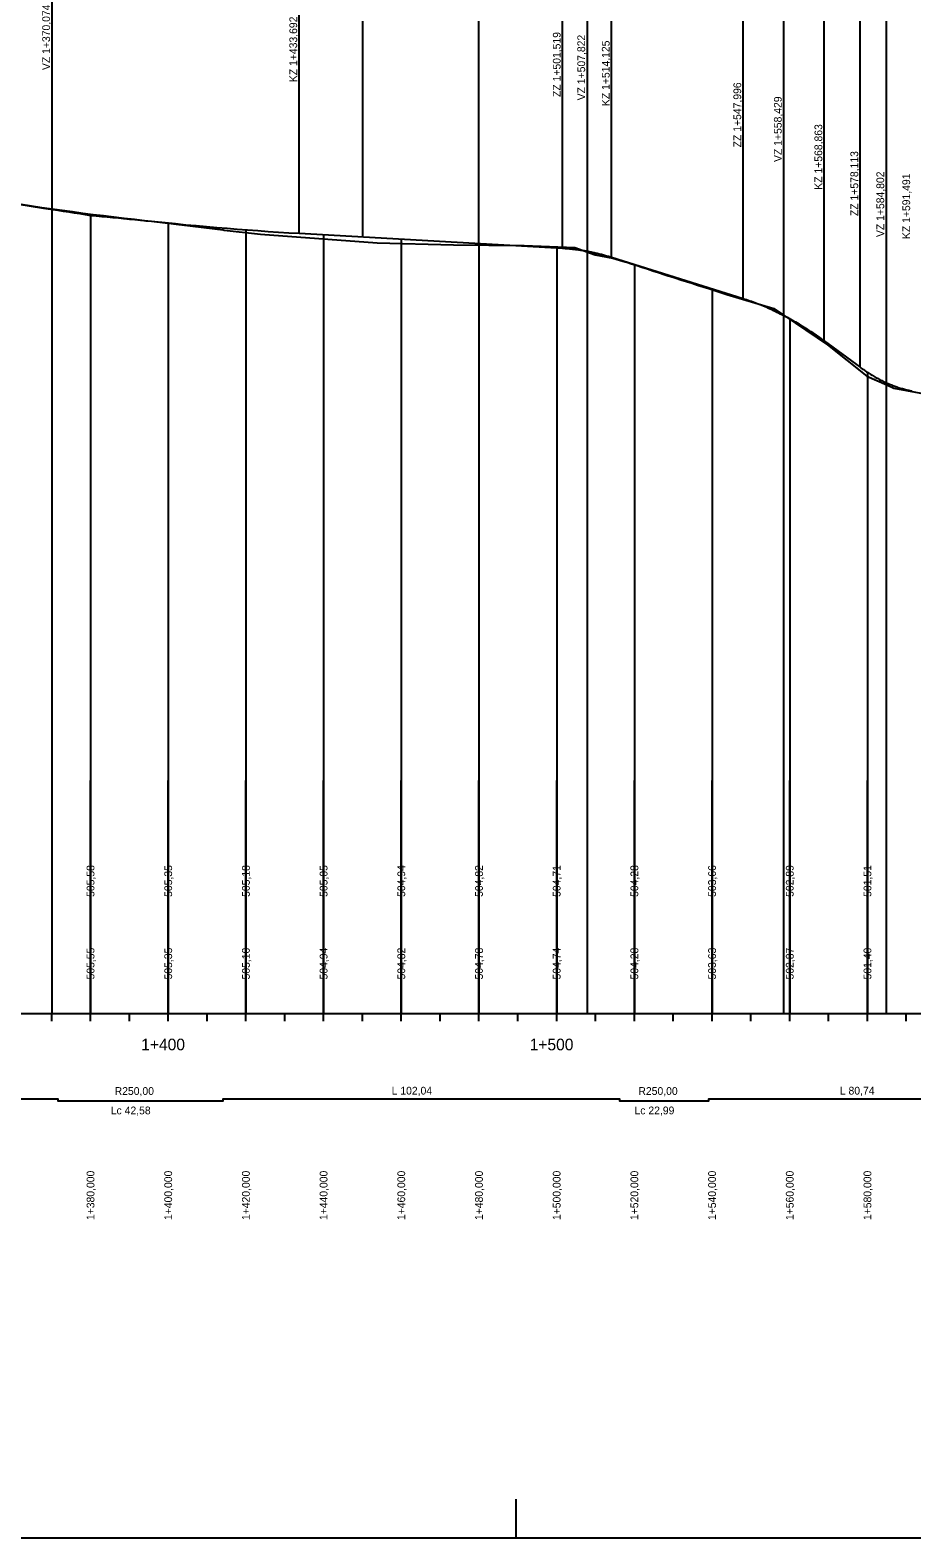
# Model space of a CAD drawing. Extents: x -632716 to -629545, y -1094726 to -1088285.
# Drawn here: x -631164.2 to -630937.2, y -1091981 to -1091592.8 of the extents above; entities that cross this region are included whole.
import ezdxf

# ---------------------------------------------------------------- set-up
doc = ezdxf.new("R2010")
doc.units = 0
for name, color, linetype in [('20', 7, 'Continuous'), ('Default', 7, 'Continuous'), ('formát', 7, 'Continuous'), ('NIVELETA_VYSKY', 7, 'Continuous'), ('REZ_POPIS', 7, 'Continuous'), ('REZ_TABULKA', 7, 'Continuous'), ('REZ_TENKA', 7, 'Continuous'), ('REZ_TLUSTA', 7, 'Continuous'), ('SKLONY_NIVELETA', 7, 'Continuous'), ('SKLONY_POPIS', 7, 'Continuous'), ('TECNY_NIVELETA', 7, 'Continuous'), ('TEREN_VYSKY', 7, 'Continuous'), ('VOZOVKA', 7, 'Continuous')]:
    doc.layers.add(name, color=color, linetype=linetype)

msp = doc.modelspace()

# ---------------------------------------------------------------- linework, layer by layer
at = {"layer": '20'}
for points in [[(-631148.64, -1091640.18), (-631148.64, -1091795.99), (-631148.64, -1091845.99), (-631148.64, -1091785.99)], [(-631128.64, -1091642.47), (-631128.64, -1091795.99), (-631128.64, -1091845.99), (-631128.64, -1091785.99)], [(-631108.64, -1091644.24), (-631108.64, -1091795.99), (-631108.64, -1091845.99), (-631108.64, -1091785.99)], [(-631088.64, -1091645.49), (-631088.64, -1091795.99), (-631088.64, -1091845.99), (-631088.64, -1091785.99)], [(-631068.64, -1091646.62), (-631068.64, -1091795.99), (-631068.64, -1091845.99), (-631068.64, -1091785.99)], [(-631048.64, -1091647.75), (-631048.64, -1091795.99), (-631048.64, -1091845.99), (-631048.64, -1091785.99)], [(-631028.64, -1091648.89), (-631028.64, -1091795.99), (-631028.64, -1091845.99), (-631028.64, -1091785.99)], [(-631008.64, -1091653.15), (-631008.64, -1091795.99), (-631008.64, -1091845.99), (-631008.64, -1091785.99)], [(-630988.64, -1091659.42), (-630988.64, -1091795.99), (-630988.64, -1091845.99), (-630988.64, -1091785.99)], [(-630968.64, -1091667.14), (-630968.64, -1091795.99), (-630968.64, -1091845.99), (-630968.64, -1091785.99)], [(-630948.64, -1091680.93), (-630948.64, -1091795.99), (-630948.64, -1091845.99), (-630948.64, -1091785.99)]]:
    msp.add_lwpolyline(points, dxfattribs=at)
at = {"layer": 'Default'}
for p, q in [((-631094.94, -1091645.14), (-631027.12, -1091648.97)), ((-631014.51, -1091651.3), (-630980.64, -1091661.92)), ((-630959.77, -1091672.84), (-630950.52, -1091679.62))]:
    msp.add_line(p, q, dxfattribs=at)
for points in [[(-631166.52, -1091637.67), (-631163.86, -1091638.07), (-631161.21, -1091638.46), (-631155.91, -1091639.21), (-631153.26, -1091639.57), (-631150.61, -1091639.92), (-631147.96, -1091640.27), (-631145.31, -1091640.6), (-631142.66, -1091640.92), (-631140.01, -1091641.23), (-631137.36, -1091641.54), (-631134.71, -1091641.83), (-631132.06, -1091642.12), (-631129.4, -1091642.4), (-631126.75, -1091642.66), (-631124.1, -1091642.92), (-631121.45, -1091643.17), (-631118.8, -1091643.41), (-631116.15, -1091643.64), (-631113.5, -1091643.86), (-631110.85, -1091644.07), (-631108.2, -1091644.27), (-631105.55, -1091644.46), (-631102.9, -1091644.64), (-631100.25, -1091644.82), (-631097.6, -1091644.98), (-631094.94, -1091645.14)], [(-631027.12, -1091648.97), (-631026.85, -1091648.99), (-631026.59, -1091649), (-631026.33, -1091649.02), (-631026.07, -1091649.04), (-631025.8, -1091649.06), (-631025.54, -1091649.09), (-631025.28, -1091649.11), (-631025.02, -1091649.13), (-631024.75, -1091649.16), (-631024.49, -1091649.19), (-631024.23, -1091649.22), (-631023.97, -1091649.25), (-631023.7, -1091649.28), (-631023.44, -1091649.32), (-631023.18, -1091649.35), (-631022.92, -1091649.39), (-631022.65, -1091649.43), (-631022.39, -1091649.47), (-631022.13, -1091649.51), (-631021.86, -1091649.55), (-631021.6, -1091649.59), (-631021.34, -1091649.64), (-631021.08, -1091649.68), (-631020.55, -1091649.78), (-631020.29, -1091649.83), (-631020.03, -1091649.88), (-631019.76, -1091649.94), (-631019.5, -1091649.99), (-631019.24, -1091650.05), (-631018.98, -1091650.11), (-631018.71, -1091650.17), (-631018.45, -1091650.23), (-631018.19, -1091650.29), (-631017.93, -1091650.35), (-631017.66, -1091650.42), (-631017.4, -1091650.48), (-631017.14, -1091650.55), (-631016.88, -1091650.62), (-631016.61, -1091650.69), (-631016.35, -1091650.76), (-631016.09, -1091650.83), (-631015.82, -1091650.91), (-631015.56, -1091650.99), (-631015.3, -1091651.06), (-631015.04, -1091651.14), (-631014.77, -1091651.22), (-631014.51, -1091651.3)], [(-630980.64, -1091661.92), (-630980.21, -1091662.06), (-630979.77, -1091662.2), (-630979.34, -1091662.35), (-630978.9, -1091662.5), (-630978.47, -1091662.65), (-630978.03, -1091662.81), (-630977.6, -1091662.97), (-630977.16, -1091663.14), (-630976.73, -1091663.3), (-630976.29, -1091663.48), (-630975.86, -1091663.65), (-630975.42, -1091663.83), (-630974.99, -1091664.02), (-630974.55, -1091664.2), (-630974.12, -1091664.4), (-630973.69, -1091664.59), (-630973.25, -1091664.79), (-630972.82, -1091664.99), (-630972.38, -1091665.2), (-630971.95, -1091665.41), (-630971.51, -1091665.62), (-630971.08, -1091665.84), (-630970.64, -1091666.06), (-630969.77, -1091666.52), (-630969.34, -1091666.75), (-630968.9, -1091666.99), (-630968.47, -1091667.23), (-630968.03, -1091667.47), (-630967.6, -1091667.72), (-630967.16, -1091667.97), (-630966.73, -1091668.23), (-630966.3, -1091668.49), (-630965.86, -1091668.75), (-630965.43, -1091669.02), (-630964.99, -1091669.29), (-630964.56, -1091669.57), (-630964.12, -1091669.85), (-630963.69, -1091670.13), (-630963.25, -1091670.41), (-630962.82, -1091670.7), (-630962.38, -1091671), (-630961.95, -1091671.3), (-630961.51, -1091671.6), (-630961.08, -1091671.9), (-630960.64, -1091672.21), (-630960.21, -1091672.53), (-630959.77, -1091672.84)], [(-630950.52, -1091679.62), (-630950.25, -1091679.83), (-630949.97, -1091680.03), (-630949.69, -1091680.22), (-630949.41, -1091680.42), (-630949.13, -1091680.6), (-630948.85, -1091680.79), (-630948.57, -1091680.97), (-630948.29, -1091681.15), (-630948.02, -1091681.33), (-630947.74, -1091681.51), (-630947.46, -1091681.68), (-630947.18, -1091681.84), (-630946.9, -1091682.01), (-630946.62, -1091682.17), (-630946.34, -1091682.33), (-630946.06, -1091682.48), (-630945.79, -1091682.63), (-630945.51, -1091682.78), (-630945.23, -1091682.92), (-630944.95, -1091683.06), (-630944.67, -1091683.2), (-630944.39, -1091683.34), (-630944.11, -1091683.47), (-630943.56, -1091683.72), (-630943.28, -1091683.84), (-630943, -1091683.96), (-630942.72, -1091684.08), (-630942.44, -1091684.19), (-630942.16, -1091684.3), (-630941.88, -1091684.41), (-630941.61, -1091684.51), (-630941.33, -1091684.61), (-630941.05, -1091684.7), (-630940.77, -1091684.8), (-630940.49, -1091684.89), (-630940.21, -1091684.97), (-630939.93, -1091685.06), (-630939.65, -1091685.14), (-630939.38, -1091685.21), (-630939.1, -1091685.29), (-630938.82, -1091685.36), (-630938.54, -1091685.42), (-630938.26, -1091685.49), (-630937.98, -1091685.55), (-630937.7, -1091685.61), (-630937.42, -1091685.66), (-630937.15, -1091685.71)]]:
    msp.add_lwpolyline(points, dxfattribs=at)
at = {"layer": 'formát'}
msp.add_line((-631039.11, -1091981.01), (-631039.11, -1091971.01), dxfattribs=at)
msp.add_lwpolyline([(-632628.81, -1091981.01), (-629779.11, -1091981.01), (-629779.11, -1091387.01), (-632628.81, -1091387.01)], close=True, dxfattribs=at)
at = {"layer": 'REZ_TABULKA'}
msp.add_lwpolyline([(-631399.7, -1091867.99), (-631332.53, -1091867.99), (-631332.53, -1091867.99), (-631322.53, -1091866.49), (-631322.53, -1091866.49), (-631310.62, -1091866.49), (-631310.62, -1091866.49), (-631300.62, -1091867.99), (-631300.62, -1091867.99), (-631157.09, -1091867.99), (-631157.09, -1091868.47), (-631114.51, -1091868.47), (-631114.51, -1091867.99), (-631012.48, -1091867.99), (-631012.48, -1091868.47), (-630989.49, -1091868.47), (-630989.49, -1091867.99), (-630908.74, -1091867.99)], dxfattribs=at)
at = {"layer": 'REZ_TENKA'}
for p, q in [((-631158.64, -1091847.99), (-631158.64, -1091845.99)), ((-631148.64, -1091847.99), (-631148.64, -1091845.99)), ((-631138.64, -1091847.99), (-631138.64, -1091845.99)), ((-631118.64, -1091847.99), (-631118.64, -1091845.99)), ((-631108.64, -1091847.99), (-631108.64, -1091845.99)), ((-631098.64, -1091847.99), (-631098.64, -1091845.99)), ((-631088.64, -1091847.99), (-631088.64, -1091845.99)), ((-631078.64, -1091847.99), (-631078.64, -1091845.99)), ((-631068.64, -1091847.99), (-631068.64, -1091845.99)), ((-631058.64, -1091847.99), (-631058.64, -1091845.99)), ((-631048.64, -1091847.99), (-631048.64, -1091845.99)), ((-631038.64, -1091847.99), (-631038.64, -1091845.99)), ((-631018.64, -1091847.99), (-631018.64, -1091845.99)), ((-631008.64, -1091847.99), (-631008.64, -1091845.99)), ((-630998.64, -1091847.99), (-630998.64, -1091845.99)), ((-630988.64, -1091847.99), (-630988.64, -1091845.99)), ((-630978.64, -1091847.99), (-630978.64, -1091845.99)), ((-630968.64, -1091847.99), (-630968.64, -1091845.99)), ((-630958.64, -1091847.99), (-630958.64, -1091845.99)), ((-630948.64, -1091847.99), (-630948.64, -1091845.99)), ((-630938.64, -1091847.99), (-630938.64, -1091845.99))]:
    msp.add_line(p, q, dxfattribs=at)
at = {"layer": 'REZ_TLUSTA'}
for p, q in [((-632528.64, -1091845.99), (-630208.64, -1091845.99)), ((-631128.64, -1091847.99), (-631128.64, -1091843.99)), ((-631028.64, -1091847.99), (-631028.64, -1091843.99))]:
    msp.add_line(p, q, dxfattribs=at)
at = {"layer": 'SKLONY_NIVELETA'}
for p, q in [((-631078.64, -1091486.66), (-631078.64, -1091646.06)), ((-631158.56, -1091541.54), (-631158.56, -1091845.99)), ((-631020.81, -1091549.33), (-631020.81, -1091845.99)), ((-630970.21, -1091565.19), (-630970.21, -1091845.99)), ((-630943.83, -1091584.53), (-630943.83, -1091845.99)), ((-631094.94, -1091645.14), (-631027.12, -1091648.97)), ((-631014.51, -1091651.3), (-630980.64, -1091661.92)), ((-630959.77, -1091672.84), (-630950.52, -1091679.62))]:
    msp.add_line(p, q, dxfattribs=at)
for points in [[(-631166.52, -1091637.67), (-631163.86, -1091638.07), (-631161.21, -1091638.46), (-631155.91, -1091639.21), (-631153.26, -1091639.57), (-631150.61, -1091639.92), (-631147.96, -1091640.27), (-631145.31, -1091640.6), (-631142.66, -1091640.92), (-631140.01, -1091641.23), (-631137.36, -1091641.54), (-631134.71, -1091641.83), (-631132.06, -1091642.12), (-631129.4, -1091642.4), (-631126.75, -1091642.66), (-631124.1, -1091642.92), (-631121.45, -1091643.17), (-631118.8, -1091643.41), (-631116.15, -1091643.64), (-631113.5, -1091643.86), (-631110.85, -1091644.07), (-631108.2, -1091644.27), (-631105.55, -1091644.46), (-631102.9, -1091644.64), (-631100.25, -1091644.82), (-631097.6, -1091644.98), (-631094.94, -1091645.14)], [(-631027.12, -1091648.97), (-631026.85, -1091648.99), (-631026.59, -1091649), (-631026.33, -1091649.02), (-631026.07, -1091649.04), (-631025.8, -1091649.06), (-631025.54, -1091649.09), (-631025.28, -1091649.11), (-631025.02, -1091649.13), (-631024.75, -1091649.16), (-631024.49, -1091649.19), (-631024.23, -1091649.22), (-631023.97, -1091649.25), (-631023.7, -1091649.28), (-631023.44, -1091649.32), (-631023.18, -1091649.35), (-631022.92, -1091649.39), (-631022.65, -1091649.43), (-631022.39, -1091649.47), (-631022.13, -1091649.51), (-631021.86, -1091649.55), (-631021.6, -1091649.59), (-631021.34, -1091649.64), (-631021.08, -1091649.68), (-631020.55, -1091649.78), (-631020.29, -1091649.83), (-631020.03, -1091649.88), (-631019.76, -1091649.94), (-631019.5, -1091649.99), (-631019.24, -1091650.05), (-631018.98, -1091650.11), (-631018.71, -1091650.17), (-631018.45, -1091650.23), (-631018.19, -1091650.29), (-631017.93, -1091650.35), (-631017.66, -1091650.42), (-631017.4, -1091650.48), (-631017.14, -1091650.55), (-631016.88, -1091650.62), (-631016.61, -1091650.69), (-631016.35, -1091650.76), (-631016.09, -1091650.83), (-631015.82, -1091650.91), (-631015.56, -1091650.99), (-631015.3, -1091651.06), (-631015.04, -1091651.14), (-631014.77, -1091651.22), (-631014.51, -1091651.3)], [(-630980.64, -1091661.92), (-630980.21, -1091662.06), (-630979.77, -1091662.2), (-630979.34, -1091662.35), (-630978.9, -1091662.5), (-630978.47, -1091662.65), (-630978.03, -1091662.81), (-630977.6, -1091662.97), (-630977.16, -1091663.14), (-630976.73, -1091663.3), (-630976.29, -1091663.48), (-630975.86, -1091663.65), (-630975.42, -1091663.83), (-630974.99, -1091664.02), (-630974.55, -1091664.2), (-630974.12, -1091664.4), (-630973.69, -1091664.59), (-630973.25, -1091664.79), (-630972.82, -1091664.99), (-630972.38, -1091665.2), (-630971.95, -1091665.41), (-630971.51, -1091665.62), (-630971.08, -1091665.84), (-630970.64, -1091666.06), (-630969.77, -1091666.52), (-630969.34, -1091666.75), (-630968.9, -1091666.99), (-630968.47, -1091667.23), (-630968.03, -1091667.47), (-630967.6, -1091667.72), (-630967.16, -1091667.97), (-630966.73, -1091668.23), (-630966.3, -1091668.49), (-630965.86, -1091668.75), (-630965.43, -1091669.02), (-630964.99, -1091669.29), (-630964.56, -1091669.57), (-630964.12, -1091669.85), (-630963.69, -1091670.13), (-630963.25, -1091670.41), (-630962.82, -1091670.7), (-630962.38, -1091671), (-630961.95, -1091671.3), (-630961.51, -1091671.6), (-630961.08, -1091671.9), (-630960.64, -1091672.21), (-630960.21, -1091672.53), (-630959.77, -1091672.84)], [(-630950.52, -1091679.62), (-630950.25, -1091679.83), (-630949.97, -1091680.03), (-630949.69, -1091680.22), (-630949.41, -1091680.42), (-630949.13, -1091680.6), (-630948.85, -1091680.79), (-630948.57, -1091680.97), (-630948.29, -1091681.15), (-630948.02, -1091681.33), (-630947.74, -1091681.51), (-630947.46, -1091681.68), (-630947.18, -1091681.84), (-630946.9, -1091682.01), (-630946.62, -1091682.17), (-630946.34, -1091682.33), (-630946.06, -1091682.48), (-630945.79, -1091682.63), (-630945.51, -1091682.78), (-630945.23, -1091682.92), (-630944.95, -1091683.06), (-630944.67, -1091683.2), (-630944.39, -1091683.34), (-630944.11, -1091683.47), (-630943.56, -1091683.72), (-630943.28, -1091683.84), (-630943, -1091683.96), (-630942.72, -1091684.08), (-630942.44, -1091684.19), (-630942.16, -1091684.3), (-630941.88, -1091684.41), (-630941.61, -1091684.51), (-630941.33, -1091684.61), (-630941.05, -1091684.7), (-630940.77, -1091684.8), (-630940.49, -1091684.89), (-630940.21, -1091684.97), (-630939.93, -1091685.06), (-630939.65, -1091685.14), (-630939.38, -1091685.21), (-630939.1, -1091685.29), (-630938.82, -1091685.36), (-630938.54, -1091685.42), (-630938.26, -1091685.49), (-630937.98, -1091685.55), (-630937.7, -1091685.61), (-630937.42, -1091685.66), (-630937.15, -1091685.71)]]:
    msp.add_lwpolyline(points, dxfattribs=at)
at = {"layer": 'TECNY_NIVELETA'}
for p, q in [((-631048.64, -1091647.75), (-631048.64, -1091491.37)), ((-631094.94, -1091645.14), (-631094.94, -1091544.14)), ((-631027.12, -1091648.97), (-631027.12, -1091547.97)), ((-631014.51, -1091651.3), (-631014.51, -1091550.3)), ((-630980.64, -1091661.92), (-630980.64, -1091560.92)), ((-630959.77, -1091672.84), (-630959.77, -1091571.84)), ((-630950.52, -1091679.62), (-630950.52, -1091578.62))]:
    msp.add_line(p, q, dxfattribs=at)
at = {"layer": 'VOZOVKA'}
msp.add_lwpolyline([(-631192.58, -1091633.55), (-631160.77, -1091638.67), (-631157.09, -1091639.22), (-631155.67, -1091639.43), (-631154.25, -1091639.64), (-631152.83, -1091639.86), (-631151.41, -1091640.08), (-631149.99, -1091640.3), (-631148.58, -1091640.52), (-631148.58, -1091640.52), (-631147.16, -1091640.65), (-631145.74, -1091640.79), (-631144.32, -1091640.92), (-631142.9, -1091641.06), (-631141.48, -1091641.2), (-631140.12, -1091641.33), (-631140.06, -1091641.34), (-631138.64, -1091641.47), (-631137.22, -1091641.61), (-631135.8, -1091641.75), (-631134.95, -1091641.83), (-631134.38, -1091641.89), (-631132.96, -1091642.04), (-631131.54, -1091642.2), (-631130.13, -1091642.35), (-631128.71, -1091642.51), (-631127.85, -1091642.61), (-631127.29, -1091642.68), (-631125.87, -1091642.85), (-631124.45, -1091643.02), (-631123.03, -1091643.2), (-631121.61, -1091643.38), (-631120.19, -1091643.56), (-631118.77, -1091643.74), (-631117.35, -1091643.92), (-631115.93, -1091644.11), (-631114.51, -1091644.29), (-631114.22, -1091644.33), (-631104.84, -1091645.37), (-631074.84, -1091647.6), (-631055.24, -1091648.09), (-631037.04, -1091648.26), (-631023.95, -1091648.83), (-631018.77, -1091650.7), (-631014.19, -1091651.54), (-631012.48, -1091652.05), (-631011.04, -1091652.48), (-631010.29, -1091652.7), (-631009.6, -1091652.92), (-631008.17, -1091653.38), (-631006.73, -1091653.85), (-631005.29, -1091654.31), (-631003.85, -1091654.78), (-631002.42, -1091655.24), (-631000.98, -1091655.71), (-630999.92, -1091656.06), (-630999.54, -1091656.18), (-630998.11, -1091656.63), (-630996.67, -1091657.09), (-630995.23, -1091657.55), (-630993.8, -1091658.01), (-630992.36, -1091658.47), (-630990.92, -1091658.93), (-630989.49, -1091659.39), (-630984.85, -1091660.89), (-630972.75, -1091664.53), (-630958.88, -1091673.83), (-630948.8, -1091681.91), (-630943.65, -1091684.16), (-630941.81, -1091685.04), (-630929.71, -1091687.28)], dxfattribs=at)

# ---------------------------------------------------------------- texts
at = {"layer": 'NIVELETA_VYSKY'}
for s, p in [('505,58', (-631147.64, -1091815.99)), ('505,35', (-631127.64, -1091815.99)), ('505,18', (-631107.64, -1091815.99)), ('505,05', (-631087.64, -1091815.99)), ('504,94', (-631067.64, -1091815.99)), ('504,82', (-631047.64, -1091815.99)), ('504,71', (-631027.64, -1091815.99)), ('504,28', (-631007.64, -1091815.99)), ('503,66', (-630987.64, -1091815.99)), ('502,89', (-630967.64, -1091815.99)), ('501,51', (-630947.64, -1091815.99))]:
    msp.add_text(s, height=2, rotation=90, dxfattribs=at).set_placement(p)
at = {"layer": 'REZ_POPIS'}
for s, p in [('1+400', (-631135.59, -1091855.49)), ('1+500', (-631035.59, -1091855.49))]:
    msp.add_text(s, height=3, dxfattribs=at).set_placement(p)
at = {"layer": 'REZ_TABULKA'}
for s, p in [('R250,00', (-631142.42, -1091866.97)), ('L 102,04', (-631071.12, -1091866.88)), ('R250,00', (-631007.6, -1091866.97)), ('L 80,74', (-630955.74, -1091866.88)), ('Lc 42,58', (-631143.42, -1091871.97)), ('Lc 22,99', (-631008.6, -1091871.97))]:
    msp.add_text(s, height=2, dxfattribs=at).set_placement(p)
for s, p in [('1+380,000', (-631147.64, -1091899.2)), ('1+400,000', (-631127.64, -1091899.2)), ('1+420,000', (-631107.64, -1091899.2)), ('1+440,000', (-631087.64, -1091899.2)), ('1+460,000', (-631067.64, -1091899.2)), ('1+480,000', (-631047.64, -1091899.2)), ('1+500,000', (-631027.64, -1091899.2)), ('1+520,000', (-631007.64, -1091899.2)), ('1+540,000', (-630987.64, -1091899.2)), ('1+560,000', (-630967.64, -1091899.2)), ('1+580,000', (-630947.64, -1091899.2))]:
    msp.add_text(s, height=2, rotation=90, dxfattribs=at).set_placement(p)
at = {"layer": 'SKLONY_POPIS'}
for s, p in [('VZ 1+370,074', (-631159.06, -1091603.12)), ('KZ 1+433,692', (-631095.44, -1091606.22)), ('ZZ 1+501,519', (-631027.62, -1091610.05)), ('VZ 1+507,822', (-631021.31, -1091610.91)), ('KZ 1+514,125', (-631015.01, -1091612.39)), ('ZZ 1+547,996', (-630981.14, -1091623.01)), ('VZ 1+558,429', (-630970.71, -1091626.78)), ('KZ 1+568,863', (-630960.27, -1091633.92)), ('ZZ 1+578,113', (-630951.02, -1091640.71)), ('VZ 1+584,802', (-630944.33, -1091646.11)), ('KZ 1+591,491', (-630937.65, -1091646.63))]:
    msp.add_text(s, height=2, rotation=90, dxfattribs=at).set_placement(p)
at = {"layer": 'TEREN_VYSKY'}
for s, p in [('505,55', (-631147.64, -1091837.25)), ('505,35', (-631127.64, -1091837.25)), ('505,10', (-631107.64, -1091837.25)), ('504,94', (-631087.64, -1091837.25)), ('504,82', (-631067.64, -1091837.25)), ('504,78', (-631047.64, -1091837.25)), ('504,74', (-631027.64, -1091837.25)), ('504,28', (-631007.64, -1091837.25)), ('503,63', (-630987.64, -1091837.25)), ('502,87', (-630967.64, -1091837.25)), ('501,40', (-630947.64, -1091837.25))]:
    msp.add_text(s, height=2, rotation=90, dxfattribs=at).set_placement(p)

doc.saveas('drawing.dxf')
